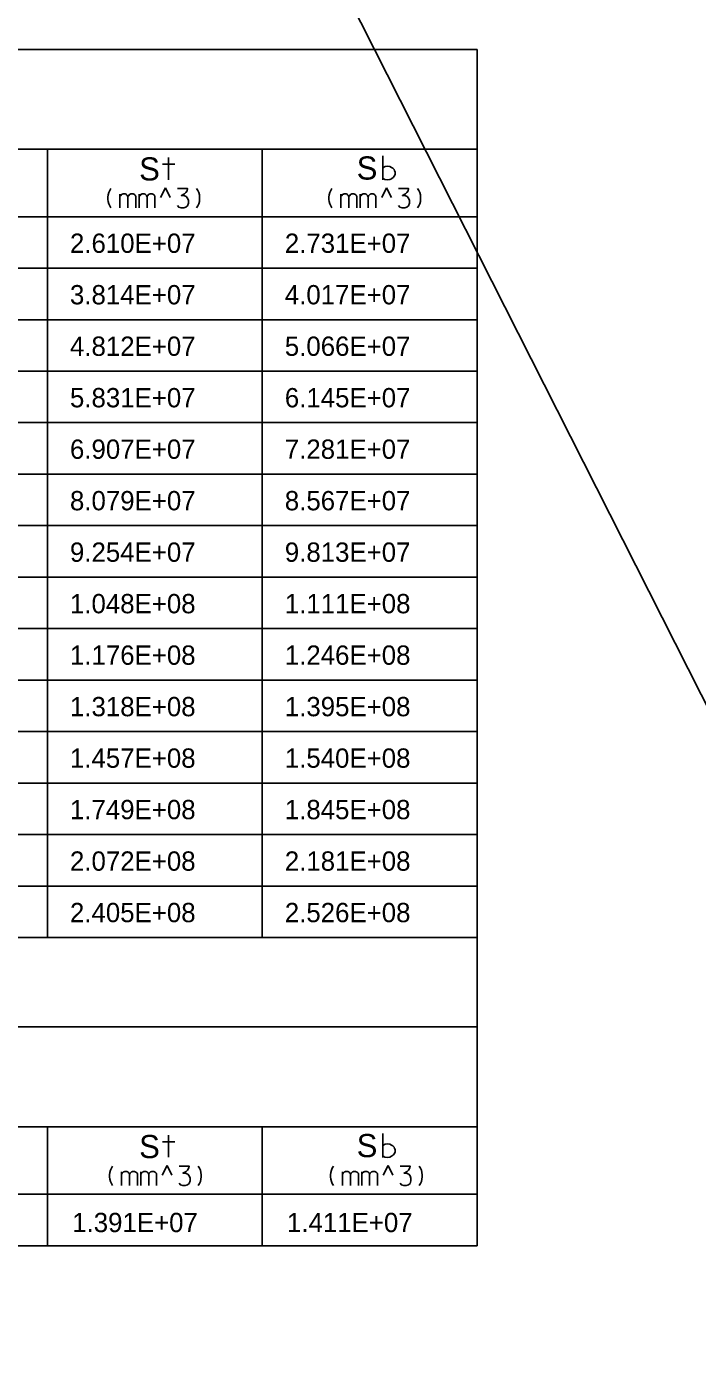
# Model space of a CAD drawing. Extents: x 635698 to 639877, y 296617 to 300175.
# Drawn here: x 636384.6 to 636488.8, y 299819 to 300024.8 of the extents above; entities that cross this region are included whole.
import ezdxf

# ---------------------------------------------------------------- set-up
doc = ezdxf.new("R2010")
doc.units = 0
doc.layers.add('1', color=7, linetype='Continuous')
doc.layers.add('2', color=7, linetype='Continuous')

msp = doc.modelspace()

# ---------------------------------------------------------------- linework, layer by layer
at = {"layer": '1'}
msp.add_line((636360.88, 300174.81), (637328.96, 298262.27), dxfattribs=at)
at = {"layer": '2'}
for p, q in [((636454.58, 300021.21), (635703.83, 300021.21)), ((636454.58, 300021.21), (636454.58, 299835.31)), ((636454.58, 300005.71), (636271.83, 300005.71)), ((636387.83, 300005.71), (636387.83, 299883.21)), ((636421.21, 300005.71), (636421.21, 299883.21)), ((636405.42, 299998.2), (636406.17, 299999.7)), ((636406.92, 299998.2), (636406.17, 299999.7)), ((636439.76, 299998.2), (636440.51, 299999.7)), ((636441.26, 299998.2), (636440.51, 299999.7)), ((636454.58, 299995.21), (636271.83, 299995.21)), ((636454.58, 299987.21), (636271.83, 299987.21)), ((636454.58, 299979.21), (636271.83, 299979.21)), ((636454.58, 299971.21), (636271.83, 299971.21)), ((636454.58, 299963.21), (636271.83, 299963.21)), ((636454.58, 299955.21), (636271.83, 299955.21)), ((636454.58, 299947.21), (636271.83, 299947.21)), ((636454.58, 299939.21), (636271.83, 299939.21)), ((636454.58, 299931.21), (636271.83, 299931.21)), ((636454.58, 299923.21), (636271.83, 299923.21)), ((636454.58, 299915.21), (636271.83, 299915.21)), ((636454.58, 299907.21), (636271.83, 299907.21)), ((636454.58, 299899.21), (636271.83, 299899.21)), ((636454.58, 299891.21), (636271.83, 299891.21)), ((636454.58, 299883.21), (635721.46, 299883.21)), ((636454.58, 299869.31), (635703.83, 299869.31)), ((636454.58, 299853.81), (636271.83, 299853.81)), ((636387.83, 299853.81), (636387.83, 299835.31)), ((636421.21, 299853.81), (636421.21, 299835.31)), ((636405.67, 299846.29), (636406.42, 299847.79)), ((636407.17, 299846.29), (636406.42, 299847.79)), ((636440.01, 299846.29), (636440.76, 299847.79)), ((636441.51, 299846.29), (636440.76, 299847.79)), ((636454.58, 299843.31), (636271.83, 299843.31)), ((636454.58, 299835.31), (635703.83, 299835.31))]:
    msp.add_line(p, q, dxfattribs=at)
for points in [[(636406.66, 300000.96), (636406.66, 300004.42)], [(636439.93, 300000.95), (636439.93, 300004.65)], [(636407.61, 300003.37), (636405.71, 300003.37)], [(636439.96, 300002.79), (636440.32, 300002.99), (636440.69, 300003.04), (636441.01, 300002.99), (636441.31, 300002.86), (636441.49, 300002.74), (636441.68, 300002.54), (636441.77, 300002.35), (636441.86, 300002.19), (636441.86, 300001.75), (636441.72, 300001.5), (636441.61, 300001.36), (636441.26, 300001.11), (636441.04, 300001), (636440.69, 300000.95), (636440.23, 300001), (636439.96, 300001.18)], [(636397.7, 299996.59), (636397.51, 299996.89), (636397.37, 299997.23), (636397.27, 299997.56), (636397.23, 299997.91), (636397.23, 299998.26), (636397.27, 299998.62), (636397.37, 299998.95), (636397.51, 299999.28), (636397.7, 299999.59)], [(636399.1, 299998.34), (636399.15, 299998.38), (636399.2, 299998.48), (636399.41, 299998.69), (636399.48, 299998.71), (636399.57, 299998.74), (636399.9, 299998.74), (636400.05, 299998.69), (636400.14, 299998.62), (636400.23, 299998.52), (636400.31, 299998.36), (636400.33, 299998.31), (636400.38, 299998.38), (636400.42, 299998.48), (636400.64, 299998.69), (636400.71, 299998.71), (636400.78, 299998.74), (636401.13, 299998.74), (636401.23, 299998.69), (636401.34, 299998.64), (636401.46, 299998.55), (636401.51, 299998.48), (636401.56, 299998.38), (636401.56, 299996.59)], [(636399.1, 299996.59), (636399.1, 299998.71)], [(636400.33, 299996.59), (636400.33, 299998.34)], [(636402.08, 299998.34), (636402.12, 299998.38), (636402.17, 299998.48), (636402.38, 299998.69), (636402.46, 299998.71), (636402.55, 299998.74), (636402.88, 299998.74), (636403.02, 299998.69), (636403.12, 299998.62), (636403.21, 299998.52), (636403.28, 299998.36), (636403.31, 299998.31), (636403.35, 299998.38), (636403.4, 299998.48), (636403.61, 299998.69), (636403.68, 299998.71), (636403.75, 299998.74), (636404.11, 299998.74), (636404.2, 299998.69), (636404.32, 299998.64), (636404.44, 299998.55), (636404.49, 299998.48), (636404.53, 299998.38), (636404.53, 299996.59)], [(636402.08, 299996.59), (636402.08, 299998.71)], [(636403.31, 299996.59), (636403.31, 299998.34)], [(636408.03, 299999.59), (636409.61, 299999.59), (636409.52, 299999.23), (636409.35, 299998.97), (636409.12, 299998.74), (636408.64, 299998.5), (636409, 299998.5), (636409.38, 299998.34), (636409.61, 299998.1), (636409.73, 299997.72), (636409.73, 299997.32), (636409.61, 299996.92), (636409.35, 299996.68), (636409, 299996.59), (636408.6, 299996.59), (636408.24, 299996.68), (636408.03, 299996.94)], [(636411.01, 299996.59), (636411.2, 299996.89), (636411.34, 299997.23), (636411.43, 299997.56), (636411.48, 299997.91), (636411.48, 299998.26), (636411.43, 299998.62), (636411.34, 299998.95), (636411.2, 299999.28), (636411.01, 299999.59)], [(636432.03, 299996.59), (636431.84, 299996.89), (636431.7, 299997.23), (636431.61, 299997.56), (636431.56, 299997.91), (636431.56, 299998.26), (636431.61, 299998.62), (636431.7, 299998.95), (636431.84, 299999.28), (636432.03, 299999.59)], [(636433.43, 299998.34), (636433.48, 299998.38), (636433.53, 299998.48), (636433.74, 299998.69), (636433.81, 299998.71), (636433.91, 299998.74), (636434.24, 299998.74), (636434.38, 299998.69), (636434.47, 299998.62), (636434.57, 299998.52), (636434.64, 299998.36), (636434.66, 299998.31), (636434.71, 299998.38), (636434.76, 299998.48), (636434.97, 299998.69), (636435.04, 299998.71), (636435.11, 299998.74), (636435.47, 299998.74), (636435.56, 299998.69), (636435.68, 299998.64), (636435.8, 299998.55), (636435.84, 299998.48), (636435.89, 299998.38), (636435.89, 299996.59)], [(636433.43, 299996.59), (636433.43, 299998.71)], [(636434.66, 299996.59), (636434.66, 299998.34)], [(636436.41, 299998.34), (636436.46, 299998.38), (636436.5, 299998.48), (636436.72, 299998.69), (636436.79, 299998.71), (636436.88, 299998.74), (636437.21, 299998.74), (636437.36, 299998.69), (636437.45, 299998.62), (636437.54, 299998.52), (636437.62, 299998.36), (636437.64, 299998.31), (636437.69, 299998.38), (636437.73, 299998.48), (636437.95, 299998.69), (636438.02, 299998.71), (636438.09, 299998.74), (636438.44, 299998.74), (636438.54, 299998.69), (636438.65, 299998.64), (636438.77, 299998.55), (636438.82, 299998.48), (636438.87, 299998.38), (636438.87, 299996.59)], [(636436.41, 299996.59), (636436.41, 299998.71)], [(636437.64, 299996.59), (636437.64, 299998.34)], [(636442.36, 299999.59), (636443.95, 299999.59), (636443.85, 299999.23), (636443.69, 299998.97), (636443.45, 299998.74), (636442.98, 299998.5), (636443.33, 299998.5), (636443.71, 299998.34), (636443.95, 299998.1), (636444.06, 299997.72), (636444.06, 299997.32), (636443.95, 299996.92), (636443.69, 299996.68), (636443.33, 299996.59), (636442.93, 299996.59), (636442.58, 299996.68), (636442.36, 299996.94)], [(636445.34, 299996.59), (636445.53, 299996.89), (636445.67, 299997.23), (636445.77, 299997.56), (636445.81, 299997.91), (636445.81, 299998.26), (636445.77, 299998.62), (636445.67, 299998.95), (636445.53, 299999.28), (636445.34, 299999.59)], [(636406.66, 299849.06), (636406.66, 299852.51)], [(636439.93, 299849.05), (636439.93, 299852.75)], [(636407.61, 299851.47), (636405.71, 299851.47)], [(636439.96, 299850.88), (636440.32, 299851.09), (636440.69, 299851.14), (636441.01, 299851.09), (636441.31, 299850.95), (636441.49, 299850.84), (636441.68, 299850.63), (636441.77, 299850.45), (636441.86, 299850.29), (636441.86, 299849.85), (636441.72, 299849.6), (636441.61, 299849.46), (636441.26, 299849.21), (636441.04, 299849.09), (636440.69, 299849.05), (636440.23, 299849.09), (636439.96, 299849.28)], [(636397.95, 299844.68), (636397.76, 299844.99), (636397.62, 299845.32), (636397.52, 299845.65), (636397.48, 299846), (636397.48, 299846.36), (636397.52, 299846.71), (636397.62, 299847.04), (636397.76, 299847.37), (636397.95, 299847.68)], [(636408.28, 299847.68), (636409.86, 299847.68), (636409.77, 299847.33), (636409.6, 299847.07), (636409.37, 299846.83), (636408.89, 299846.6), (636409.25, 299846.6), (636409.63, 299846.43), (636409.86, 299846.19), (636409.98, 299845.82), (636409.98, 299845.41), (636409.86, 299845.01), (636409.6, 299844.78), (636409.25, 299844.68), (636408.85, 299844.68), (636408.49, 299844.78), (636408.28, 299845.04)], [(636411.26, 299844.68), (636411.45, 299844.99), (636411.59, 299845.32), (636411.68, 299845.65), (636411.73, 299846), (636411.73, 299846.36), (636411.68, 299846.71), (636411.59, 299847.04), (636411.45, 299847.37), (636411.26, 299847.68)], [(636432.28, 299844.68), (636432.09, 299844.99), (636431.95, 299845.32), (636431.86, 299845.65), (636431.81, 299846), (636431.81, 299846.36), (636431.86, 299846.71), (636431.95, 299847.04), (636432.09, 299847.37), (636432.28, 299847.68)], [(636442.61, 299847.68), (636444.2, 299847.68), (636444.1, 299847.33), (636443.94, 299847.07), (636443.7, 299846.83), (636443.23, 299846.6), (636443.58, 299846.6), (636443.96, 299846.43), (636444.2, 299846.19), (636444.31, 299845.82), (636444.31, 299845.41), (636444.2, 299845.01), (636443.94, 299844.78), (636443.58, 299844.68), (636443.18, 299844.68), (636442.83, 299844.78), (636442.61, 299845.04)], [(636445.59, 299844.68), (636445.78, 299844.99), (636445.92, 299845.32), (636446.02, 299845.65), (636446.06, 299846), (636446.06, 299846.36), (636446.02, 299846.71), (636445.92, 299847.04), (636445.78, 299847.37), (636445.59, 299847.68)], [(636399.35, 299846.43), (636399.4, 299846.48), (636399.45, 299846.57), (636399.66, 299846.78), (636399.73, 299846.81), (636399.82, 299846.83), (636400.15, 299846.83), (636400.3, 299846.78), (636400.39, 299846.71), (636400.48, 299846.62), (636400.56, 299846.45), (636400.58, 299846.41), (636400.63, 299846.48), (636400.67, 299846.57), (636400.89, 299846.78), (636400.96, 299846.81), (636401.03, 299846.83), (636401.38, 299846.83), (636401.48, 299846.78), (636401.59, 299846.74), (636401.71, 299846.64), (636401.76, 299846.57), (636401.81, 299846.48), (636401.81, 299844.68)], [(636399.35, 299844.68), (636399.35, 299846.81)], [(636400.58, 299844.68), (636400.58, 299846.43)], [(636402.33, 299846.43), (636402.37, 299846.48), (636402.42, 299846.57), (636402.63, 299846.78), (636402.71, 299846.81), (636402.8, 299846.83), (636403.13, 299846.83), (636403.27, 299846.78), (636403.37, 299846.71), (636403.46, 299846.62), (636403.53, 299846.45), (636403.56, 299846.41), (636403.6, 299846.48), (636403.65, 299846.57), (636403.86, 299846.78), (636403.93, 299846.81), (636404, 299846.83), (636404.36, 299846.83), (636404.45, 299846.78), (636404.57, 299846.74), (636404.69, 299846.64), (636404.74, 299846.57), (636404.78, 299846.48), (636404.78, 299844.68)], [(636402.33, 299844.68), (636402.33, 299846.81)], [(636403.56, 299844.68), (636403.56, 299846.43)], [(636433.68, 299846.43), (636433.73, 299846.48), (636433.78, 299846.57), (636433.99, 299846.78), (636434.06, 299846.81), (636434.16, 299846.83), (636434.49, 299846.83), (636434.63, 299846.78), (636434.72, 299846.71), (636434.82, 299846.62), (636434.89, 299846.45), (636434.91, 299846.41), (636434.96, 299846.48), (636435.01, 299846.57), (636435.22, 299846.78), (636435.29, 299846.81), (636435.36, 299846.83), (636435.72, 299846.83), (636435.81, 299846.78), (636435.93, 299846.74), (636436.05, 299846.64), (636436.09, 299846.57), (636436.14, 299846.48), (636436.14, 299844.68)], [(636433.68, 299844.68), (636433.68, 299846.81)], [(636434.91, 299844.68), (636434.91, 299846.43)], [(636436.66, 299846.43), (636436.71, 299846.48), (636436.75, 299846.57), (636436.97, 299846.78), (636437.04, 299846.81), (636437.13, 299846.83), (636437.46, 299846.83), (636437.61, 299846.78), (636437.7, 299846.71), (636437.79, 299846.62), (636437.87, 299846.45), (636437.89, 299846.41), (636437.94, 299846.48), (636437.98, 299846.57), (636438.2, 299846.78), (636438.27, 299846.81), (636438.34, 299846.83), (636438.69, 299846.83), (636438.79, 299846.78), (636438.9, 299846.74), (636439.02, 299846.64), (636439.07, 299846.57), (636439.12, 299846.48), (636439.12, 299844.68)], [(636436.66, 299844.68), (636436.66, 299846.81)], [(636437.89, 299844.68), (636437.89, 299846.43)]]:
    msp.add_lwpolyline(points, dxfattribs=at)

# ---------------------------------------------------------------- texts
for s, height, p in [('S', 3.6, (636402.08, 300000.84)), ('S', 3.6, (636435.88, 300000.98)), ('2.610E+07', 3, (636391.33, 299989.59)), ('2.731E+07', 3, (636424.71, 299989.59)), ('3.814E+07', 3, (636391.33, 299981.59)), ('4.017E+07', 3, (636424.71, 299981.59)), ('4.812E+07', 3, (636391.33, 299973.59)), ('5.066E+07', 3, (636424.71, 299973.59)), ('5.831E+07', 3, (636391.33, 299965.59)), ('6.145E+07', 3, (636424.71, 299965.59)), ('6.907E+07', 3, (636391.33, 299957.59)), ('7.281E+07', 3, (636424.71, 299957.59)), ('8.079E+07', 3, (636391.33, 299949.59)), ('8.567E+07', 3, (636424.71, 299949.59)), ('9.254E+07', 3, (636391.33, 299941.59)), ('9.813E+07', 3, (636424.71, 299941.59)), ('1.048E+08', 3, (636391.33, 299933.59)), ('1.111E+08', 3, (636424.71, 299933.59)), ('1.176E+08', 3, (636391.33, 299925.59)), ('1.246E+08', 3, (636424.71, 299925.59)), ('1.318E+08', 3, (636391.33, 299917.59)), ('1.395E+08', 3, (636424.71, 299917.59)), ('1.457E+08', 3, (636391.33, 299909.59)), ('1.540E+08', 3, (636424.71, 299909.59)), ('1.749E+08', 3, (636391.33, 299901.59)), ('1.845E+08', 3, (636424.71, 299901.59)), ('2.072E+08', 3, (636391.33, 299893.59)), ('2.181E+08', 3, (636424.71, 299893.59)), ('2.405E+08', 3, (636391.33, 299885.59)), ('2.526E+08', 3, (636424.71, 299885.59)), ('S', 3.6, (636402.08, 299848.93)), ('S', 3.6, (636435.88, 299849.08)), ('1.391E+07', 3, (636391.68, 299837.43)), ('1.411E+07', 3, (636425.05, 299837.43))]:
    msp.add_text(s, height=height, dxfattribs=at).set_placement(p)

doc.saveas('drawing.dxf')
